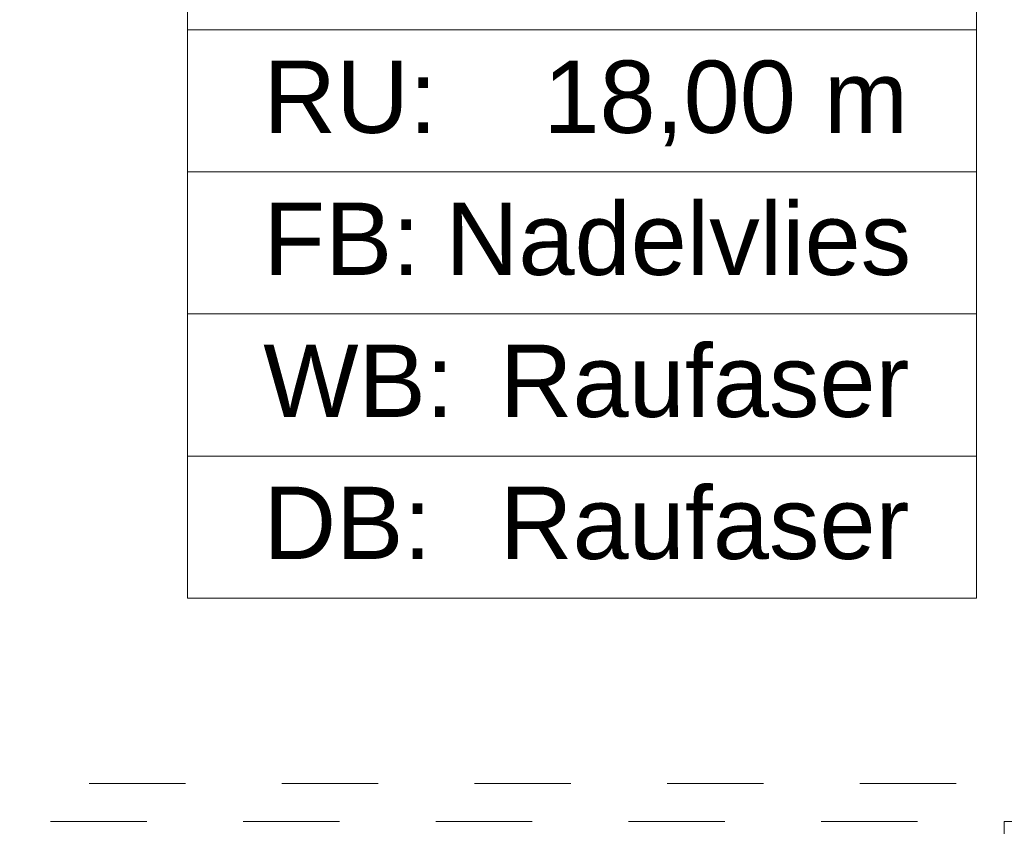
# Model space of a CAD drawing. Header units: metres. Extents: x -4 to 99, y -11 to 17.
# Tile 608 of 656: x 56.948 to 57.97, y 0.705 to 1.542. Entities that reach past the tile are written whole.
import ezdxf

# ---------------------------------------------------------------- set-up
doc = ezdxf.new("R2010")
doc.units = ezdxf.units.M
doc.header["$MEASUREMENT"] = 0
doc.linetypes.add('Untersicht', pattern=[0.1, 0.075, -0.025])
for name, color, linetype in [('152 - Bemaßung_ Beschriftung.Ausbau', 7, 'Continuous'), ('401 - Zone.Raum_ Raumbegrenzung_ Whg.', 7, 'Continuous'), ('608 - Struktur.Träger', 7, 'Continuous'), ('650 - Abdeckung.Fußboden Aufbau', 7, 'Continuous'), ('Neubau_653 - Abdeckung.TB Verkofferung', 7, 'Continuous')]:
    doc.layers.add(name, color=color, linetype=linetype)
doc.styles.add('ERSTELLTER_STIL_2', font='txt')
doc.dimstyles.new('ERSTELLTER_STIL__2', dxfattribs={"dimtxt": 0.1, "dimasz": 0.0532, "dimexe": 0.18, "dimexo": 0.0625, "dimgap": 0, "dimtad": 1, "dimtih": 1, "dimtoh": 1, "dimzin": 0, "dimdsep": 46, "dimtxsty": 'ERSTELLTER_STIL_2', "dimblk": 'ARROWHEAD_2', "dimblk1": 'ARROWHEAD_2', "dimblk2": 'ARROWHEAD_2', "dimcen": 0.09, "dimse1": 1, "dimse2": 1, "dimclrd": 7, "dimclre": 7, "dimclrt": 7, "dimazin": 0, "dimtfac": 1, "dimtdec": 4, "dimtmove": 0, "dimatfit": 3, "dimfxl": 1, "dimtolj": 1, "dimtzin": 0, "dimarcsym": 0})

# ---------------------------------------------------------------- blocks, each defined once
blk = doc.blocks.new('*D451')
at = {"layer": '152 - Bemaßung_ Beschriftung.Ausbau', "color": 7, "linetype": 'Continuous', "lineweight": 5}
for p, q in [((54.62, -4.6125), (54.62, -4.5075)), ((58.07, -4.6125), (58.07, -4.5075)), ((54.6402, -4.525), (54.5998, -4.595)), ((58.0902, -4.525), (58.0498, -4.595)), ((54.62, -4.56), (58.07, -4.56))]:
    blk.add_line(p, q, dxfattribs=at)
at = {"layer": '152 - Bemaßung_ Beschriftung.Ausbau', "color": 7, "lineweight": 5, "char_height": 0.1, "attachment_point": 7, "style": 'ERSTELLTER_STIL_2'}
for s, insert in [('\\A1;{\\pql;\\fArial|b0|i0|c0|p38;13\\fArial|b0|i0|c0|p38;\\A1{\\H.66x;\\S5^  ;}}', (57.8479, -4.5417)), ('\\A1;{\\pql;\\fArial|b0|i0|c0|p38;3,45}', (56.111, -4.54))]:
    blk.add_mtext(s, dxfattribs=dict(at, insert=insert))
blk = doc.blocks.new('ARROWHEAD_2')
at = {"color": 0, "linetype": 'Continuous', "lineweight": 0}
for p, q in [((-0.378, -0.655), (0.378, 0.655)), ((0, 0), (-1, 0))]:
    blk.add_line(p, q, dxfattribs=at)

msp = doc.modelspace()

# ---------------------------------------------------------------- linework, layer by layer
at = {"layer": '401 - Zone.Raum_ Raumbegrenzung_ Whg.', "color": 7, "linetype": 'Continuous', "lineweight": 9}
for p, q in [((57.1222, 2.6408), (57.1222, 0.9417)), ((57.941, 0.9417), (57.941, 2.6408)), ((57.1222, 1.531), (57.1222, 1.6783)), ((57.941, 1.6783), (57.941, 1.531)), ((57.941, 1.531), (57.1222, 1.531)), ((57.1222, 1.531), (57.941, 1.531)), ((57.1222, 1.3837), (57.1222, 1.531)), ((57.941, 1.531), (57.941, 1.3837)), ((57.941, 1.3837), (57.1222, 1.3837)), ((57.1222, 1.3837), (57.941, 1.3837)), ((57.1222, 1.2364), (57.1222, 1.3837)), ((57.941, 1.3837), (57.941, 1.2364)), ((57.941, 1.2364), (57.1222, 1.2364)), ((57.1222, 1.2364), (57.941, 1.2364)), ((57.1222, 1.089), (57.1222, 1.2364)), ((57.941, 1.2364), (57.941, 1.089)), ((57.941, 1.089), (57.1222, 1.089)), ((57.1222, 1.089), (57.941, 1.089)), ((57.1222, 0.9417), (57.1222, 1.089)), ((57.941, 1.089), (57.941, 0.9417)), ((57.1222, 0.9417), (57.941, 0.9417)), ((57.941, 0.9417), (57.1222, 0.9417))]:
    msp.add_line(p, q, dxfattribs=at)
at = {"layer": '608 - Struktur.Träger', "color": 7, "linetype": 'Untersicht', "lineweight": 13}
msp.add_line((0.38, 0.71), (61.88, 0.71), dxfattribs=at)
at = {"layer": '650 - Abdeckung.Fußboden Aufbau', "color": 7, "linetype": 'Continuous', "lineweight": 13, "flags": 128}
msp.add_lwpolyline([(54.62, 0.71), (54.69, 0.71), (54.69, 0.255), (57.97, 0.255), (57.97, 0.71), (58.07, 0.71), (58.07, 5.295), (58.07, 5.8045), (54.69, 5.8045), (54.69, 5.19), (54.62, 5.19)], close=True, dxfattribs=at)
at = {"layer": 'Neubau_653 - Abdeckung.TB Verkofferung', "color": 1, "linetype": 'Untersicht', "lineweight": 9}
msp.add_line((51.02, 0.7495), (62.025, 0.7495), dxfattribs=at)

# ---------------------------------------------------------------- texts
at = {"layer": '401 - Zone.Raum_ Raumbegrenzung_ Whg.', "color": 7, "lineweight": 9, "char_height": 0.075, "attachment_point": 1, "style": 'ERSTELLTER_STIL_2'}
for s, insert in [('\\A1;{\\pqj;\\pt0;\\fArial|b0|i0|c0|p38;RU: }', (57.2008, 1.4991)), ('\\A1;{\\pqj;\\pt0;\\fArial|b0|i0|c0|p38;18,00 m}', (57.4915, 1.4991)), ('\\A1;{\\pqj;\\pt0;\\fArial|b0|i0|c0|p38;FB: }', (57.2008, 1.3518)), ('\\A1;{\\pqj;\\pt0;\\fArial|b0|i0|c0|p38;Nadelvlies}', (57.39, 1.3518)), ('\\A1;{\\pqj;\\pt0;\\fArial|b0|i0|c0|p38;Raufaser}', (57.4462, 1.2045)), ('\\A1;{\\pqj;\\pt0;\\fArial|b0|i0|c0|p38;WB: }', (57.2008, 1.2045)), ('\\A1;{\\pqj;\\pt0;\\fArial|b0|i0|c0|p38;Raufaser}', (57.4462, 1.0572)), ('\\A1;{\\pqj;\\pt0;\\fArial|b0|i0|c0|p38;DB: }', (57.2008, 1.0572))]:
    msp.add_mtext(s, dxfattribs=dict(at, insert=insert))

# ---------------------------------------------------------------- dimensions: what is measured, and where the dimension line sits
at = {"layer": '152 - Bemaßung_ Beschriftung.Ausbau', "color": 7, "linetype": 'Continuous', "lineweight": 5}
dim = msp.add_linear_dim(base=(58.07, -4.56), p1=(54.62, 2.95), p2=(58.07, 3.3125), dimstyle='ERSTELLTER_STIL__2', dxfattribs=at)
dim.commit()
dim.dimension.update_dxf_attribs({"geometry": '*D451', "text_midpoint": (56.2409, -4.49), "dimtype": 160})

doc.saveas('drawing.dxf')
